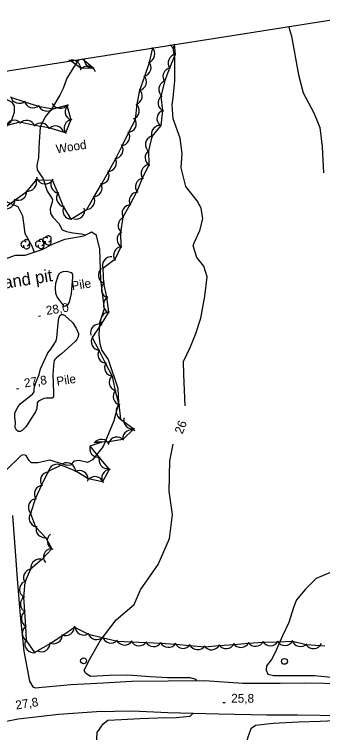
# Model space of a CAD drawing. Extents: x 646142 to 649934, y 5874075 to 5876351.
# Drawn here: x 648649.4 to 648754.7, y 5875943.5 to 5876188.6 of the extents above; entities that cross this region are included whole.
import ezdxf

# ---------------------------------------------------------------- set-up
doc = ezdxf.new("R2010")
doc.units = 0
for name, color, linetype in [('Niveau 1', 7, 'Continuous'), ('Niveau 2', 7, 'Continuous'), ('Niveau 21', 7, 'Continuous'), ('Niveau 3', 7, 'Continuous'), ('Niveau 36', 7, 'Continuous'), ('Niveau 44', 7, 'Continuous'), ('Niveau 54', 7, 'Continuous'), ('Niveau 57', 7, 'Continuous'), ('Niveau 60', 7, 'Continuous')]:
    doc.layers.add(name, color=color, linetype=linetype)

msp = doc.modelspace()

# ---------------------------------------------------------------- linework, layer by layer
at = {"layer": 'Niveau 1'}
msp.add_lwpolyline([(648644.3, 5876169), (648643.63, 5876166.61), (648644.01, 5876163.01), (648644.51, 5876160.64), (648648.43, 5876158.79), (648649.3, 5876157.43), (648649.39, 5876155.13), (648648.17, 5876151.97), (648646.95, 5876150.83), (648644.66, 5876147.29), (648644.9, 5876145.35), (648645.14, 5876143.3), (648644.1, 5876141.36), (648643.74, 5876138.85), (648644.35, 5876134.64), (648645.25, 5876130.4), (648645.61, 5876127.03), (648646.86, 5876124.61), (648650.64, 5876123.03), (648652.14, 5876119.88), (648652.48, 5876117.37), (648652.97, 5876113.84), (648655.36, 5876109.61), (648656.16, 5876107.46)], dxfattribs=at)
at = {"layer": 'Niveau 2'}
for points in [[(648742.98, 5876184.53), (648744.07, 5876181.13), (648746.42, 5876168.03), (648748.02, 5876161.86), (648751.71, 5876155.01), (648753.73, 5876149.98), (648754.56, 5876143.39), (648755.01, 5876134.58)], [(648707.76, 5876055.07), (648707.27, 5876065.68), (648707.16, 5876070.13), (648709.4, 5876074.96), (648711.32, 5876079.35), (648713.14, 5876084.89), (648714.49, 5876092.42), (648715.23, 5876099.02), (648714.09, 5876102.68), (648711.74, 5876105.6), (648710.46, 5876109.59), (648710.76, 5876110.66), (648712.71, 5876114.82), (648713.79, 5876118.85), (648713.18, 5876122.44), (648711.79, 5876124.97), (648708, 5876129.84), (648706.38, 5876136.23), (648706.69, 5876141.17), (648705.99, 5876146.32), (648703.66, 5876152.99), (648703.29, 5876157.75), (648703.65, 5876160.15), (648704.17, 5876165.97), (648704.23, 5876169.85), (648704.16, 5876173.83), (648703.69, 5876177.08), (648702.66, 5876178.19)], [(648671.39, 5876173.26), (648670.44, 5876171.78), (648667.3, 5876166.89), (648666.12, 5876163.27), (648664.93, 5876161.09), (648662.12, 5876156.23), (648659.92, 5876153.67), (648658.22, 5876150.12), (648657.85, 5876145.12), (648657.82, 5876142.87), (648657.64, 5876139.79), (648657.07, 5876137.03), (648657.15, 5876135.54), (648659.21, 5876132.49), (648660.64, 5876128.23), (648661.77, 5876126.59), (648662.45, 5876125.44), (648662.36, 5876124.51), (648661.62, 5876122.37), (648661.77, 5876120.7), (648662.58, 5876119.39), (648664.57, 5876117.2), (648665.75, 5876115.05), (648667.25, 5876114.49), (648669.37, 5876114.04), (648672.38, 5876113.73), (648673.71, 5876113.32)], [(648711.59, 5875961.24), (648711.46, 5875961.67), (648709.49, 5875962.2), (648701.72, 5875962.21), (648695.88, 5875962.56), (648688.11, 5875963.15), (648681.74, 5875963), (648675.39, 5875962.61), (648673.85, 5875963.64), (648673.23, 5875964.74), (648674.79, 5875968.01), (648678.71, 5875974.85), (648684.16, 5875982.01), (648690.37, 5875987.19), (648692.47, 5875992.25), (648698.54, 5876000.84), (648702.44, 5876009.71), (648703.39, 5876017.96), (648702.27, 5876025.86), (648702.5, 5876036.25), (648703.64, 5876041.89)], [(648757.63, 5875998.29), (648752.49, 5875996.1), (648748.81, 5875992.41), (648745.77, 5875988.83), (648744.78, 5875986.24), (648743.09, 5875981.1), (648741.01, 5875976.5), (648738.44, 5875970.87), (648737.2, 5875968.44), (648735.54, 5875966.32), (648735.43, 5875964.86), (648735.97, 5875963.45), (648737.86, 5875963.04), (648745.94, 5875963.05), (648751.87, 5875963.05), (648761.02, 5875962.12)], [(648677.49, 5875939.76), (648677.74, 5875943.55), (648679.74, 5875946.46), (648681.31, 5875947.7), (648685.99, 5875948), (648692.23, 5875948.31), (648698.36, 5875948.51), (648704.67, 5875948.72), (648709.45, 5875949.14), (648710.47, 5875950.18)], [(648761.45, 5875947.6), (648753.81, 5875947.33), (648746.45, 5875947.09), (648737.77, 5875946.61), (648731.73, 5875945.96), (648730.15, 5875944.78), (648728.98, 5875941.65), (648727.7, 5875934.56), (648725.62, 5875927.92), (648722.73, 5875917.43), (648721.76, 5875913.28), (648719.84, 5875906.24)]]:
    msp.add_lwpolyline(points, dxfattribs=at)
at = {"layer": 'Niveau 21'}
for points in [[(648648.83, 5876017.56), (648649.82, 5876003.88), (648650.41, 5875995.94), (648651.4, 5875983.51), (648652.6, 5875971.34), (648654.56, 5875961.08), (648655.67, 5875959.09), (648656.5, 5875958.81), (648668.7, 5875959.89), (648679.89, 5875960.53), (648689.36, 5875961.02), (648701.98, 5875961.2), (648714.39, 5875961.25), (648727.47, 5875960.43), (648740.12, 5875960.39)], [(648740.12, 5875960.39), (648748.35, 5875960.54), (648762.19, 5875960.25)], [(648540.21, 5875899.59), (648553.45, 5875908.28), (648566.17, 5875916.36), (648581.57, 5875925.11), (648595.78, 5875931.46), (648607.46, 5875936.59), (648617.21, 5875940.2), (648629.13, 5875943.63), (648638.76, 5875945.85), (648650.75, 5875948.25), (648664.64, 5875949.76), (648677.42, 5875950.68), (648689.7, 5875950.96), (648701.81, 5875950.4), (648719.14, 5875949.96), (648735.66, 5875949.56), (648746.11, 5875949.55), (648761.45, 5875949.4)]]:
    msp.add_lwpolyline(points, dxfattribs=at)
at = {"layer": 'Niveau 3'}
for p, q in [((648657.6, 5876085.61), (648658.39, 5876085.74)), ((648650.13, 5876060.87), (648650.92, 5876060.99)), ((648720.56, 5875953.79), (648721.36, 5875953.79))]:
    msp.add_line(p, q, dxfattribs=at)
at = {"layer": 'Niveau 36'}
for centre in [(648673.04, 5875968.02), (648741.64, 5875967.81)]:
    msp.add_circle(centre, 1, dxfattribs=at)
at = {"layer": 'Niveau 44'}
for points in [[(648704.03, 5876178.4), (648704.32, 5876174.9), (648702.36, 5876170.28), (648700.64, 5876165.74), (648699.4, 5876160.59), (648700.01, 5876155.77), (648699.4, 5876150.71), (648696.33, 5876146.94), (648695.18, 5876142.06), (648695.38, 5876137.21), (648693.07, 5876132.64), (648691.2, 5876128.16), (648688.85, 5876123.62), (648686.45, 5876119.41), (648685.66, 5876114.17), (648685.79, 5876109.31), (648683.67, 5876104.91), (648679.64, 5876101.93), (648679.89, 5876096.84), (648680.87, 5876092.09), (648681.57, 5876086.99), (648679.04, 5876082.85), (648675.99, 5876078.35), (648678.21, 5876074.03), (648680.55, 5876069.45), (648682.77, 5876065.13), (648683.81, 5876060.09), (648685.14, 5876055.42), (648685.64, 5876050.5), (648690.2, 5876047.19), (648686.49, 5876043.55), (648681.72, 5876042.68), (648676.85, 5876042.63), (648679.28, 5876042.66)], [(648645.65, 5876122.4), (648649.59, 5876125.24), (648653.82, 5876128.29), (648656.86, 5876132.07), (648662.33, 5876132.16), (648664.25, 5876127.54), (648666.12, 5876123.06), (648668.64, 5876118.7), (648674.18, 5876122.02), (648676.59, 5876126.23), (648679.15, 5876130.7), (648681.56, 5876134.91), (648684.02, 5876139.44), (648686.21, 5876143.78), (648688.54, 5876148.37), (648690.73, 5876152.7), (648691.31, 5876157.96), (648692.27, 5876162.72), (648694.01, 5876167.55), (648695.52, 5876172.16), (648696.64, 5876177.24)], [(648672.72, 5876173.47), (648676.55, 5876170.23), (648672.23, 5876170.09), (648668.48, 5876172.81)], [(648648.07, 5876160.37), (648652.96, 5876158.78), (648657.58, 5876157.28), (648662.52, 5876156.34), (648667.36, 5876157.63), (648668.69, 5876152.67), (648666.83, 5876148.19), (648661.2, 5876149.84), (648656.43, 5876150.71), (648651.25, 5876151.79), (648646.54, 5876150.61)], [(648679.28, 5876042.66), (648675.23, 5876041.23), (648678.3, 5876037.47), (648681.82, 5876033.33), (648679.56, 5876029.04), (648674.56, 5876030.15), (648670.45, 5876032.73), (648665.39, 5876034.72), (648661.01, 5876032.62), (648658.65, 5876027.91), (648656.64, 5876023.49), (648654.96, 5876018.33), (648656.63, 5876013.77), (648660.12, 5876010.03), (648662.26, 5876006.24), (648658.83, 5876002.57), (648654.88, 5875999.34), (648652.99, 5875994.86), (648652.58, 5875989.73), (648652.88, 5875984.88), (648653.19, 5875979.75), (648653.49, 5875974.9), (648656.31, 5875970.8), (648661.63, 5875973.96), (648665.91, 5875976.81), (648669.95, 5875979.5), (648674.73, 5875977.1), (648679.45, 5875975.96), (648684.5, 5875974.77), (648689.35, 5875974.51), (648694.49, 5875974.24), (648699.33, 5875973.98), (648704.46, 5875973.7), (648709.3, 5875973.29), (648714.47, 5875972.8), (648719.31, 5875973.2), (648724.44, 5875973.62), (648729.28, 5875974.02), (648734.39, 5875974.34), (648739.25, 5875974.45), (648744.34, 5875974.72), (648749.07, 5875973.62), (648755.38, 5875973.13)]]:
    msp.add_lwpolyline(points, dxfattribs=at)
for centre, radius, start, end in [((648706.69, 5876176.74), 3, 145.7713, 219.2549), ((648694.36, 5876175.07), 3, 287.6772, 47.6552), ((648669.11, 5876170.01), 3, 350.9354, 110.9133), ((648676.3, 5876173.22), 3, 178.6776, 278.0524), ((648704.92, 5876172.07), 3, 99.2769, 219.2549), ((648674.31, 5876167.93), 3, 19.9463, 139.9242), ((648693.09, 5876170.4), 3, 281.8906, 41.8685), ((648703.15, 5876167.39), 3, 99.2769, 219.2549), ((648691.53, 5876165.65), 3, 281.8906, 41.8685), ((648701.74, 5876162.99), 3, 112.7454, 232.7233), ((648690.06, 5876160.69), 3, 288.6492, 48.6272), ((648651.06, 5876161.25), 3, 192.0427, 312.0207), ((648701.46, 5876158.4), 3, 127.2063, 247.1843), ((648655.81, 5876159.71), 3, 192.0427, 312.0207), ((648665.05, 5876159.54), 3, 206.5215, 326.4995), ((648689.08, 5876155.79), 3, 288.6492, 48.6272), ((648660.51, 5876158.57), 3, 198.0847, 318.0626), ((648669.76, 5876155.39), 3, 129.6607, 249.6386), ((648701.09, 5876153.01), 3, 109.4378, 229.4157), ((648649.33, 5876149.49), 3, 44.0548, 164.0328), ((648653.58, 5876149.44), 3, 19.6242, 139.6021), ((648658.5, 5876148.54), 3, 19.6242, 139.6021), ((648669.39, 5876149.76), 3, 97.4192, 217.3971), ((648688.06, 5876151.33), 3, 273.1503, 33.1282), ((648699.23, 5876147.71), 3, 80.8464, 200.8244), ((648663.35, 5876147.53), 3, 17.7947, 137.7726), ((648685.8, 5876146.87), 3, 273.1503, 33.1282), ((648697.2, 5876144.21), 3, 111.3828, 231.3607), ((648683.54, 5876142.41), 3, 273.1503, 33.1282), ((648697.04, 5876139.71), 3, 122.4237, 242.4016), ((648681.31, 5876138.02), 3, 270.2333, 30.2112), ((648695.69, 5876134.33), 3, 97.3492, 217.3271), ((648678.82, 5876133.68), 3, 270.2333, 30.2112), ((648653.97, 5876131.29), 3, 261.109, 21.087), ((648659.89, 5876133.73), 3, 190.7892, 310.7671), ((648664.89, 5876130.59), 3, 142.644, 262.622), ((648693.76, 5876129.72), 3, 97.3492, 217.3271), ((648676.34, 5876129.34), 3, 270.2333, 30.2112), ((648650.64, 5876128.17), 3, 245.7604, 5.7383), ((648666.81, 5876125.98), 3, 142.644, 262.622), ((648673.85, 5876125), 3, 270.2333, 30.2112), ((648691.66, 5876124.98), 3, 90.2693, 210.2472), ((648646.59, 5876125.25), 3, 245.7604, 5.7383), ((648689.18, 5876120.64), 3, 90.2693, 210.2472), ((648668.93, 5876121.69), 3, 150.5036, 270.4816), ((648670.41, 5876121.69), 3, 256.1601, 16.1381), ((648687.87, 5876116.55), 3, 113.3976, 233.3756), ((648687.49, 5876111.79), 3, 121.5634, 241.5413), ((648653.6, 5876110.67), 1.05, 282.2692, 149.7263), ((648658.54, 5876110.76), 1.05, 282.2692, 149.7263), ((648660.07, 5876111.47), 1.05, 44.1154, 269.804), ((648660.97, 5876110.95), 1.05, 166.9369, 29.6212), ((648660.97, 5876112), 1.05, 282.2692, 149.7263), ((648652.7, 5876110.14), 1.05, 44.1154, 269.804), ((648653.6, 5876109.62), 1.05, 166.9369, 29.6212), ((648657.64, 5876110.23), 1.05, 44.1154, 269.804), ((648658.54, 5876109.71), 1.05, 166.9369, 29.6212), ((648686.29, 5876106.37), 3, 95.0976, 215.0755), ((648682.48, 5876102.89), 3, 84.8191, 204.797), ((648681.1, 5876099.72), 3, 131.7071, 251.6851), ((648682.11, 5876094.82), 3, 131.7071, 251.6851), ((648682.81, 5876089.56), 3, 118.7916, 238.7695), ((648681.81, 5876084), 3, 88.6846, 208.6625), ((648678.4, 5876079.95), 3, 76.3947, 196.3727), ((648678.67, 5876077), 3, 147.1525, 267.1304), ((648680.95, 5876072.55), 3, 147.1525, 267.1304), ((648683.23, 5876068.1), 3, 147.1525, 267.1304), ((648684.8, 5876063.05), 3, 135.9348, 255.9127), ((648686.17, 5876058.24), 3, 135.9348, 255.9127), ((648687.18, 5876053.08), 3, 125.1426, 245.1206), ((648689.74, 5876050.15), 3, 164.9388, 284.9167), ((648689.38, 5876043.83), 3, 64.6274, 184.6054), ((648679.05, 5876040.59), 3, 23.1766, 143.1545), ((648684.42, 5876041.38), 3, 40.3363, 160.3143), ((648678.13, 5876040.46), 3, 159.0949, 279.0728), ((648667.34, 5876032.6), 3, 357.9405, 117.9185), ((648681.29, 5876036.58), 3, 159.0949, 279.0728), ((648663.96, 5876032.08), 3, 55.5997, 175.5776), ((648671.57, 5876029.95), 3, 357.9405, 117.9185), ((648682.25, 5876030.36), 3, 92.186, 212.164), ((648661.32, 5876029.52), 3, 95.532, 215.5099), ((648676.91, 5876027.89), 3, 33.6566, 153.6345), ((648659.25, 5876024.97), 3, 95.532, 215.5099), ((648657.18, 5876020.42), 3, 95.532, 215.5099), ((648657.45, 5876016.66), 3, 140.2019, 260.1799), ((648659.81, 5876013.01), 3, 161.9891, 281.967), ((648663.65, 5876008.9), 3, 128.3079, 248.2858), ((648662.37, 5876003.4), 3, 97.7461, 217.724), ((648657.99, 5875999.69), 3, 67.7405, 187.7185), ((648655.56, 5875996.41), 3, 97.1989, 217.1769), ((648654.18, 5875992.4), 3, 123.5369, 243.5149), ((648654.49, 5875987.41), 3, 123.5369, 243.5149), ((648654.79, 5875982.42), 3, 123.5369, 243.5149), ((648655.1, 5875977.43), 3, 123.5369, 243.5149), ((648666.95, 5875979.62), 3, 243.6786, 3.6565), ((648673.16, 5875979.8), 3, 182.8933, 302.8712), ((648662.79, 5875976.85), 3, 243.6786, 3.6565), ((648677.5, 5875978.24), 3, 196.4317, 316.4097), ((648655.97, 5875973.78), 3, 162.5129, 282.4908), ((648658.63, 5875974.08), 3, 243.6786, 3.6565), ((648682.36, 5875977.07), 3, 196.4317, 316.4097), ((648687.02, 5875976.4), 3, 206.9791, 326.957), ((648692.01, 5875976.14), 3, 206.9791, 326.957), ((648697, 5875975.87), 3, 206.9791, 326.957), ((648702, 5875975.61), 3, 206.9791, 326.957), ((648726.71, 5875975.57), 3, 214.6977, 334.6756), ((648731.7, 5875975.98), 3, 214.6977, 334.6756), ((648736.78, 5875976.16), 3, 211.2513, 331.2292), ((648741.78, 5875976.26), 3, 211.2513, 331.2292), ((648747.1, 5875975.89), 3, 197.0129, 316.9908), ((648707.03, 5875975.25), 3, 205.2024, 325.1803), ((648712.01, 5875974.83), 3, 205.2024, 325.1803), ((648716.75, 5875974.76), 3, 214.6977, 334.6756), ((648721.73, 5875975.17), 3, 214.6977, 334.6756), ((648751.53, 5875975.17), 3, 215.0626, 335.0405)]:
    msp.add_arc(centre, radius, start, end, dxfattribs=at)
at = {"layer": 'Niveau 54'}
msp.add_lwpolyline([(648644.37, 5876104.46), (648649.85, 5876106.44), (648653.08, 5876106.49), (648654.77, 5876106.99), (648658.92, 5876108.39), (648662.45, 5876110.2), (648666.7, 5876111.84), (648673.08, 5876112.98), (648675.17, 5876114.09), (648675.73, 5876114.37), (648677.2, 5876113.46), (648678.44, 5876108.6), (648678.82, 5876097.99), (648680.04, 5876088.15), (648678.5, 5876083.39), (648678.3, 5876079.21), (648678.56, 5876076.23), (648679.24, 5876073.86), (648681.48, 5876070.82), (648684.79, 5876061.04), (648685.01, 5876055.97), (648683.35, 5876049.92), (648679.73, 5876041.15), (648676.09, 5876036.54), (648674.43, 5876035.7), (648671.58, 5876036.38), (648669.76, 5876036.1), (648668.6, 5876034.73), (648667.45, 5876034.62), (648661.49, 5876036.53), (648657.4, 5876035.59), (648655.32, 5876035.53), (648654.43, 5876036.37), (648653.47, 5876038.02), (648652.64, 5876038.3), (648651.73, 5876038.1), (648646.42, 5876032.79)], dxfattribs=at)
at = {"layer": 'Niveau 57'}
for points in [[(648663.63, 5876096.93), (648664.35, 5876099.35), (648664.61, 5876099.9), (648665.21, 5876100.49), (648666.1, 5876100.83), (648667.17, 5876100.92), (648668.82, 5876100.49), (648669.3, 5876099.91), (648669.32, 5876098.89), (648668.79, 5876093.37), (648668.17, 5876090.43), (648667.59, 5876089.52), (648667.03, 5876089.01), (648666.52, 5876088.95), (648665.93, 5876089.55), (648664.65, 5876091.37), (648663.98, 5876092.26), (648663.56, 5876093.41), (648663.47, 5876095.24), (648663.63, 5876096.93)], [(648651.35, 5876055.73), (648655.6, 5876058.99), (648656.18, 5876059.77), (648656.23, 5876060.81), (648656.37, 5876061.83), (648656.6, 5876062.59), (648657.88, 5876065.68), (648658.39, 5876067.67), (648660.89, 5876073.05), (648661.82, 5876074.4), (648662.7, 5876075.6), (648663.73, 5876077.21), (648663.91, 5876078.23), (648664.39, 5876083.21), (648664.57, 5876084.99), (648664.96, 5876085.84), (648665.54, 5876086.18), (648666.01, 5876086.21), (648666.66, 5876085.89), (648669.26, 5876083.49), (648670.56, 5876081.51), (648671.33, 5876079.72), (648671.32, 5876079.1), (648671.08, 5876078.38), (648670.74, 5876077.64), (648670.14, 5876076.94), (648665.54, 5876072.71), (648663.75, 5876071.41), (648663.25, 5876070.84), (648663.06, 5876070.46), (648662.93, 5876069.89), (648662.53, 5876065.88), (648662.74, 5876059.51), (648662.75, 5876058.21), (648662.6, 5876057.87), (648662.36, 5876057.66), (648662, 5876057.62), (648660.26, 5876057.64), (648659.47, 5876057.49), (648657.6, 5876056.64), (648657.17, 5876056.07), (648657.15, 5876055.86), (648657.11, 5876054.07), (648656.63, 5876052.93), (648653.28, 5876047.86), (648652.08, 5876046.55), (648651.4, 5876046.26), (648650.66, 5876046.29), (648650.19, 5876046.69), (648649.73, 5876047.59), (648649.77, 5876049.39), (648649.59, 5876051.03), (648649.58, 5876052.52), (648649.93, 5876053.28), (648650.62, 5876054.61), (648651.35, 5876055.73)]]:
    msp.add_lwpolyline(points, dxfattribs=at)
at = {"layer": 'Niveau 60'}
msp.add_lwpolyline([(646167.42, 5875779.32), (649130.97, 5876245.57), (649395.18, 5874566.24), (646431.63, 5874099.99)], close=True, dxfattribs=at)
msp.add_lwpolyline([(646167.42, 5875779.32), (649130.97, 5876245.57), (649395.18, 5874566.24), (646431.63, 5874099.99)], close=True, dxfattribs=at)

# ---------------------------------------------------------------- texts
at = {"layer": 'Niveau 2'}
msp.add_text('26', height=3, rotation=69.4497, dxfattribs=at).set_placement((648706.82, 5876045.15))
at = {"layer": 'Niveau 3'}
for s, rotation, p in [('28,0 ', 8.9405, (648660.45, 5876086.02)), ('27,8 ', 8.9405, (648652.98, 5876061.27)), ('27,8 ', 8.9405, (648650.04, 5875951.37)), ('25,8 ', 359.7022, (648723.44, 5875953.74))]:
    msp.add_text(s, height=3, rotation=rotation, dxfattribs=at).set_placement(p)
at = {"layer": 'Niveau 44'}
msp.add_text('Wood', height=3, rotation=8.9405, dxfattribs=at).set_placement((648663.86, 5876141.15))
at = {"layer": 'Niveau 54'}
msp.add_text('Sand pit', height=4.2, rotation=8.9405, dxfattribs=at).set_placement((648642.31, 5876094.38))
at = {"layer": 'Niveau 57'}
for p in [(648669.19, 5876094.44), (648664.03, 5876061.85)]:
    msp.add_text('Pile', height=3, rotation=8.9405, dxfattribs=at).set_placement(p)

doc.saveas('drawing.dxf')
